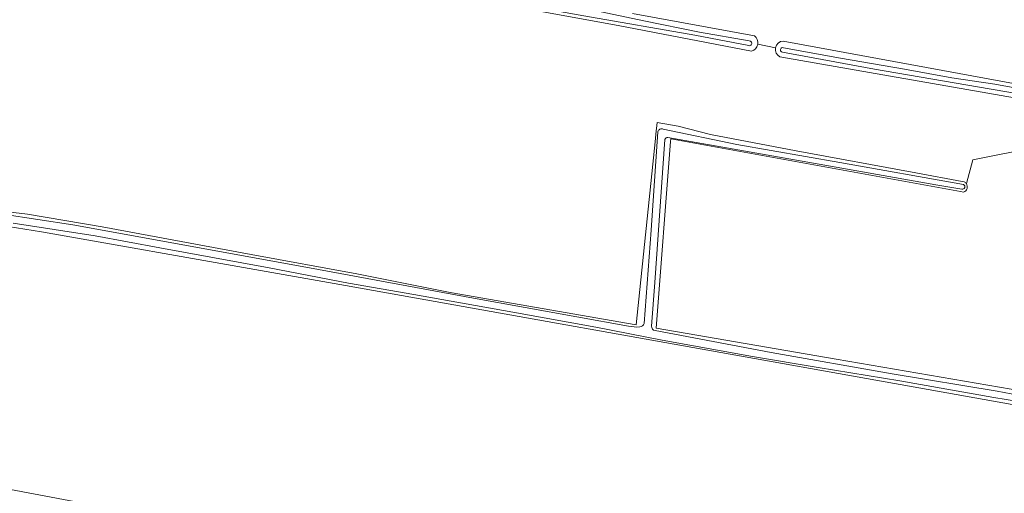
# Model space of a CAD drawing. Header units: metres. Extents: x 149984 to 156489, y 469398 to 478068.
# Tile 645 of 656: x 155006 to 155198, y 471534 to 471626. Entities that reach past the tile are written whole.
import ezdxf

# ---------------------------------------------------------------- set-up
doc = ezdxf.new("R2010")
doc.units = ezdxf.units.M
doc.header["$LTSCALE"] = 0.75
for name, color, linetype, lineweight in [('B-WE-GR-BOUWLAND-GV', 252, 'Continuous', 13), ('B-WE-GR-GRAS-GV', 252, 'Continuous', 13), ('B-WE-OG-TERREIN_ERF-GV', 252, 'Continuous', 18), ('B-WE-OG-TERREIN_OEVER-GV', 252, 'Continuous', 18), ('B-WE-OG-WATER_SLOOT-GV', 252, 'Continuous', 18)]:
    doc.layers.add(name, color=color, linetype=linetype, lineweight=lineweight)

msp = doc.modelspace()

# ---------------------------------------------------------------- linework, layer by layer
at = {"layer": 'B-WE-GR-BOUWLAND-GV', "flags": 128}
for points in [[(155290.471, 471491.597), (155290.683, 471492.655), (155290.69, 471492.689), (155290.703, 471492.745), (155290.735, 471492.888), (155290.814, 471493.232), (155290.856, 471493.402), (155291.042, 471494.685), (155291.271, 471497.089), (155291.402, 471498.471), (155291.921, 471505.726), (155292.189, 471506.928), (155293.504, 471519.48), (155294.546, 471533.257), (155294.095, 471533.141), (155294.037, 471533.153), (155259.17, 471540.205), (155254.176, 471541.098), (155069.732, 471574.063), (155053.15, 471576.994), (155010.598, 471584.514), (154981.361, 471589.144)], [(154826.95, 471567.84), (154871.406, 471559.451), (154921.665, 471549.961), (154966.011, 471541.618), (155015.901, 471532.237), (155068.853, 471522.412), (155101.465, 471516.392), (155159.547, 471505.585), (155163.027, 471504.74), (155166.187, 471503.937), (155166.497, 471503.858), (155167.06, 471503.708), (155169.851, 471502.966), (155169.958, 471502.938), (155170.101, 471502.898), (155173.408, 471501.981)]]:
    msp.add_lwpolyline(points, dxfattribs=at)
at = {"layer": 'B-WE-GR-GRAS-GV', "flags": 128}
for points in [[(155122.715, 471624.668), (155026.057, 471642.324)], [(154809.041, 471638.488), (154807.432, 471625.439), (154807.511, 471622.78), (154839.41, 471617.755), (154910.319, 471605.188), (155000.735, 471588.743), (155007.86, 471587.905), (155022.381, 471585.442), (155051.373, 471580.099), (155071.881, 471576.35), (155090.047, 471572.661), (155126.214, 471566.409), (155129.995, 471602.632), (155130.087, 471603.512), (155130.331, 471605.771), (155134.387, 471605.076), (155140.698, 471603.432), (155157.349, 471600.256), (155180.596, 471595.96), (155189.648, 471594.314), (155190.029, 471594.245)], [(155154.851, 471621.611), (155225.762, 471608.586), (155288.768, 471597.499), (155297.002, 471596.158), (155299.491, 471597.116), (155300.64, 471599.031), (155302.83, 471622.676), (155303.647, 471631.503)], [(155125.522, 471626.999), (155149.261, 471622.638)], [(155148.647, 471619.625), (155122.715, 471624.668)], [(155153.305, 471620.299), (155149.871, 471620.99)], [(155149.871, 471620.99), (155153.305, 471620.299)], [(155190.448, 471593.875), (155191.699, 471598.475), (155215.796, 471603.338), (155299.803, 471588.186), (155300.289, 471588.098), (155301.028, 471593.105), (155297.409, 471593.742), (155213.053, 471608.594), (155209.062, 471609.177), (155201.279, 471610.313), (155154.193, 471618.57)]]:
    msp.add_lwpolyline(points, dxfattribs=at)
at = {"layer": 'B-WE-GR-GRAS-GV'}
for points in [[(155149.261, 471622.638, -0.2718792), (155149.871, 471620.99)], [(155149.871, 471620.99, -0.2854542), (155148.647, 471619.625)], [(155154.193, 471618.57, -0.3389325), (155153.305, 471620.299)], [(155153.305, 471620.299, -0.3569008), (155154.851, 471621.611)], [(155190.029, 471594.245, -0.1280673), (155190.448, 471593.875)]]:
    msp.add_lwpolyline(points, format="xyb", dxfattribs=at)
at = {"layer": 'B-WE-OG-TERREIN_ERF-GV', "flags": 128}
for points in [[(155189.908, 471592.22), (155189.322, 471592.327), (155132.976, 471602.579), (155132.939, 471602.104), (155130.104, 471565.737), (155165.108, 471559.686), (155203.673, 471553.072), (155222.455, 471549.257), (155255.428, 471544.019), (155274.282, 471540.291), (155293.638, 471536.059), (155294.895, 471536.687), (155295.272, 471538.908), (155296.613, 471556.17), (155297.66, 471565.764), (155298.261, 471572.454), (155298.644, 471576.722), (155298.801, 471578.431), (155298.855, 471579.025), (155299.357, 471583.249), (155300.289, 471588.098)], [(155300.289, 471588.098), (155299.803, 471588.186), (155215.796, 471603.338), (155191.699, 471598.475), (155190.448, 471593.875)]]:
    msp.add_lwpolyline(points, dxfattribs=at)
at = {"layer": 'B-WE-OG-TERREIN_ERF-GV'}
msp.add_lwpolyline([(155190.448, 471593.875, -0.4874796), (155189.908, 471592.22)], format="xyb", dxfattribs=at)
at = {"layer": 'B-WE-OG-TERREIN_OEVER-GV', "flags": 128}
for points in [[(155026.057, 471642.324), (155122.715, 471624.668), (155148.647, 471619.625)], [(155118.224, 471627.563), (155127.705, 471625.525), (155138.551, 471623.381), (155148.223, 471621.645)], [(155148.133, 471620.731), (155137.612, 471622.756), (155116.084, 471626.52)], [(155149.261, 471622.638), (155125.522, 471626.999)], [(155297.122, 471595.444), (155297.002, 471596.158), (155288.768, 471597.499), (155225.762, 471608.586), (155154.851, 471621.611)], [(155154.874, 471620.326), (155165.967, 471618.276), (155178.442, 471616.151), (155187.645, 471614.432), (155195.952, 471613.24), (155211.278, 471610.439), (155225.849, 471607.823), (155246.146, 471604.3), (155264.028, 471601.047), (155282.657, 471597.799), (155295.299, 471595.538)], [(155154.193, 471618.57), (155201.279, 471610.313), (155209.062, 471609.177), (155213.053, 471608.594), (155297.409, 471593.742), (155297.29, 471594.449), (155297.179, 471594.436), (155295.035, 471594.705), (155277.16, 471597.847), (155258.332, 471601.278), (155238.329, 471604.752), (155216.342, 471608.692), (155194.909, 471612.298), (155172.571, 471616.136), (155154.705, 471619.461)], [(155190.029, 471594.245), (155189.648, 471594.314), (155180.596, 471595.96), (155157.349, 471600.256), (155140.698, 471603.432), (155134.387, 471605.076), (155130.331, 471605.771), (155130.087, 471603.512), (155129.995, 471602.632), (155126.214, 471566.409), (155090.047, 471572.661)], [(155131.501, 471604.467), (155145.788, 471601.513), (155165.843, 471597.97), (155189.867, 471593.695)], [(155127.761, 471566.656), (155129.176, 471584.817), (155130.435, 471603.978)], [(155129.93, 471565.26), (155152.473, 471561.013), (155176.023, 471556.881), (155196.419, 471553.513), (155212.776, 471550.402), (155225.033, 471548.035), (155244.673, 471544.877), (155253.577, 471543.433), (155263.912, 471541.321), (155280.346, 471538.187), (155294.515, 471535.001), (155294.895, 471536.687), (155293.638, 471536.059), (155274.282, 471540.291), (155255.428, 471544.019), (155222.455, 471549.257), (155203.673, 471553.072), (155165.108, 471559.686), (155130.104, 471565.737), (155132.939, 471602.104), (155132.976, 471602.579), (155189.322, 471592.327), (155189.908, 471592.22)], [(155189.565, 471592.797), (155184.489, 471593.657), (155165.116, 471597.089), (155132.413, 471602.883)], [(155131.838, 471602.443), (155129.893, 471574.642), (155129.225, 471566.161)], [(154981.361, 471589.144), (155010.598, 471584.514), (155053.15, 471576.994), (155069.732, 471574.063), (155254.176, 471541.098)], [(154996.196, 471589.001), (155016.654, 471585.848), (155062.686, 471577.475), (155094.573, 471571.584), (155124.738, 471566.105), (155126.336, 471565.935), (155126.936, 471566.017)], [(155090.047, 471572.661), (155071.881, 471576.35), (155051.373, 471580.099), (155022.381, 471585.442), (155007.86, 471587.905), (155000.735, 471588.743)], [(155210.18, 471549.914), (155195.767, 471552.269), (155177.476, 471555.474), (155161.648, 471558.082), (155148.858, 471560.234), (155131.267, 471563.396), (155118.377, 471565.956), (155102.234, 471568.848), (155082.978, 471572.329), (155070.288, 471574.506), (155054.835, 471577.479), (155033.582, 471581.374), (155021.011, 471583.688), (155005.074, 471586.155)], [(155173.408, 471501.981), (155170.101, 471502.898), (155169.958, 471502.938), (155169.851, 471502.966), (155167.06, 471503.708), (155166.497, 471503.858), (155166.187, 471503.937), (155163.027, 471504.74), (155159.547, 471505.585), (155101.465, 471516.392), (155068.853, 471522.412), (155015.901, 471532.237), (154966.011, 471541.618)]]:
    msp.add_lwpolyline(points, dxfattribs=at)
at = {"layer": 'B-WE-OG-TERREIN_OEVER-GV'}
for points in [[(155149.871, 471620.99, 0.2718792), (155149.261, 471622.638)], [(155148.223, 471621.645, -1.1822411), (155148.133, 471620.731)], [(155148.647, 471619.625, 0.2854542), (155149.871, 471620.99)], [(155153.305, 471620.299, 0.3389325), (155154.193, 471618.57)], [(155154.851, 471621.611, 0.3569008), (155153.305, 471620.299)], [(155154.705, 471619.461, -1.1544418), (155154.874, 471620.326)], [(155130.435, 471603.978, -0.4403992), (155131.501, 471604.467)], [(155132.413, 471602.883, 0.360097), (155131.838, 471602.443)], [(155189.867, 471593.695, -0.9279239), (155189.565, 471592.797)], [(155189.908, 471592.22, 0.4874796), (155190.448, 471593.875)], [(155190.448, 471593.875, 0.1280673), (155190.029, 471594.245)], [(155126.936, 471566.017, 0.387794), (155127.761, 471566.656)], [(155129.225, 471566.161, 0.3810194), (155129.93, 471565.26)]]:
    msp.add_lwpolyline(points, format="xyb", dxfattribs=at)
at = {"layer": 'B-WE-OG-WATER_SLOOT-GV', "flags": 128}
for points in [[(154816.284, 471681.469), (154817.039, 471679.959), (154819.32, 471679.774), (154833.036, 471677.434), (154851.573, 471674.063), (154860.542, 471672.292), (154894.934, 471666.276), (154995.746, 471647.861), (155024.063, 471643.163), (155049.14, 471638.65), (155072.82, 471634.403), (155094.247, 471630.476), (155116.084, 471626.52), (155137.612, 471622.756), (155148.133, 471620.731)], [(155148.223, 471621.645), (155138.551, 471623.381), (155127.705, 471625.525), (155118.224, 471627.563)], [(155126.936, 471566.017), (155126.336, 471565.935), (155124.738, 471566.105), (155094.573, 471571.584), (155062.686, 471577.475), (155016.654, 471585.848), (154996.196, 471589.001), (154973.536, 471592.865), (154952.267, 471596.859), (154930.614, 471600.296), (154910.151, 471603.672), (154885.711, 471608.148), (154861.013, 471612.708), (154839.393, 471616.286), (154816.767, 471620.017), (154807.233, 471621.771)], [(155295.299, 471595.538), (155282.657, 471597.799), (155264.028, 471601.047), (155246.146, 471604.3), (155225.849, 471607.823), (155211.278, 471610.439), (155195.952, 471613.24), (155187.645, 471614.432), (155178.442, 471616.151), (155165.967, 471618.276), (155154.874, 471620.326)], [(155154.705, 471619.461), (155172.571, 471616.136), (155194.909, 471612.298), (155216.342, 471608.692), (155238.329, 471604.752), (155258.332, 471601.278), (155277.16, 471597.847), (155295.035, 471594.705), (155297.179, 471594.436), (155297.29, 471594.449), (155297.122, 471595.444)], [(155189.867, 471593.695), (155165.843, 471597.97), (155145.788, 471601.513), (155131.501, 471604.467)], [(155130.435, 471603.978), (155129.176, 471584.817), (155127.761, 471566.656)], [(155132.413, 471602.883), (155165.116, 471597.089), (155184.489, 471593.657), (155189.565, 471592.797)], [(155129.225, 471566.161), (155129.893, 471574.642), (155131.838, 471602.443)], [(155005.074, 471586.155), (155021.011, 471583.688), (155033.582, 471581.374), (155054.835, 471577.479), (155070.288, 471574.506), (155082.978, 471572.329), (155102.234, 471568.848), (155118.377, 471565.956), (155131.267, 471563.396), (155148.858, 471560.234), (155161.648, 471558.082), (155177.476, 471555.474), (155195.767, 471552.269), (155210.18, 471549.914)], [(155212.776, 471550.402), (155196.419, 471553.513), (155176.023, 471556.881), (155152.473, 471561.013), (155129.93, 471565.26)]]:
    msp.add_lwpolyline(points, dxfattribs=at)
at = {"layer": 'B-WE-OG-WATER_SLOOT-GV'}
for points in [[(155148.133, 471620.731, 1.1822411), (155148.223, 471621.645)], [(155154.874, 471620.326, 1.1544418), (155154.705, 471619.461)], [(155131.501, 471604.467, 0.4403992), (155130.435, 471603.978)], [(155131.838, 471602.443, -0.360097), (155132.413, 471602.883)], [(155189.565, 471592.797, 0.9279239), (155189.867, 471593.695)], [(155127.761, 471566.656, -0.387794), (155126.936, 471566.017)], [(155129.93, 471565.26, -0.3810194), (155129.225, 471566.161)]]:
    msp.add_lwpolyline(points, format="xyb", dxfattribs=at)

doc.saveas('drawing.dxf')
